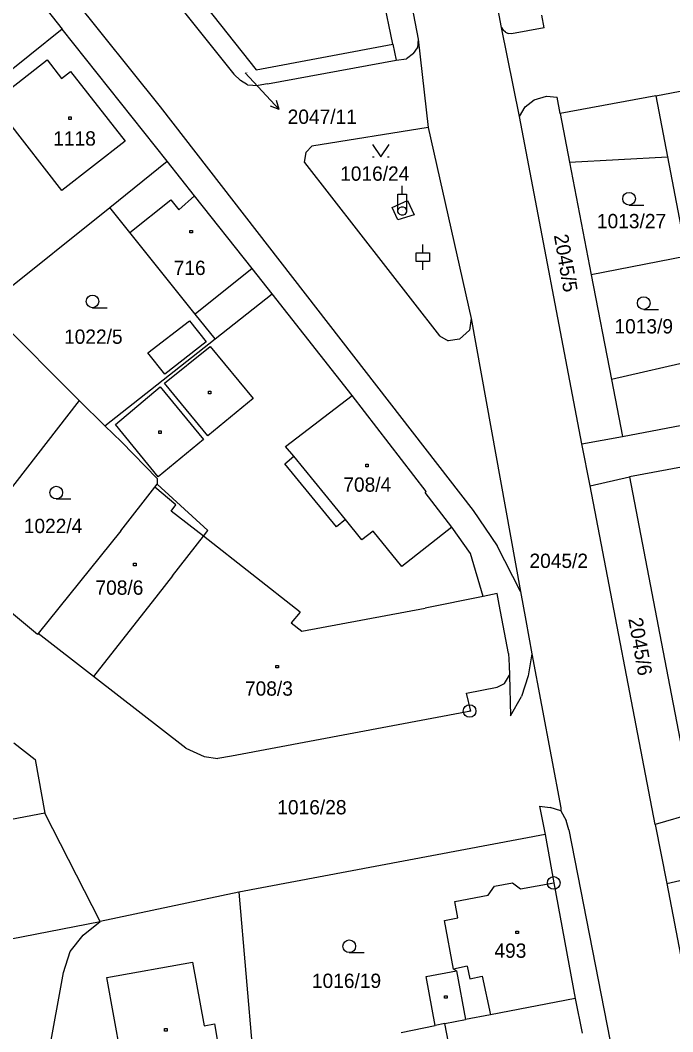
# Model space of a CAD drawing. Extents: x -795483 to -789093, y -1112258 to -1108741.
# Drawn here: x -792034.8 to -791957.3, y -1109915.5 to -1109795.4 of the extents above; entities that cross this region are included whole.
import ezdxf

# ---------------------------------------------------------------- set-up
doc = ezdxf.new("R2010")
doc.units = 0
for name, color, linetype in [('Komunikace', 7, 'Continuous'), ('Vrstva 1', 7, 'Continuous'), ('Vrstva 14', 7, 'Continuous'), ('Vrstva 15', 7, 'Continuous'), ('Vrstva 16', 7, 'Continuous'), ('Vrstva 2', 7, 'Continuous'), ('Vrstva 23', 7, 'Continuous'), ('Vrstva 25', 7, 'Continuous'), ('Vrstva 26', 7, 'Continuous'), ('Vrstva 28', 7, 'Continuous')]:
    doc.layers.add(name, color=color, linetype=linetype)

msp = doc.modelspace()

# ---------------------------------------------------------------- linework, layer by layer
at = {"layer": 'Komunikace'}
msp.add_line((-792008.12, -1109801.63), (-792006.11, -1109803.8), dxfattribs=at)
at = {"layer": 'Vrstva 1'}
for p, q in [((-792004.71, -1109706.83), (-791987.59, -1109797.65)), ((-791977.67, -1109796.24), (-791991.98, -1109720.83)), ((-792046.24, -1109755.92), (-792009.45, -1109801.79)), ((-791990.59, -1109798.22), (-791996.13, -1109771.37)), ((-792044.53, -1109772.76), (-792018.21, -1109805.69)), ((-792029.1, -1109773.17), (-792006.8, -1109801.29)), ((-792042.1, -1109780.72), (-792029.85, -1109796.46)), ((-791972.62, -1109796.28), (-791972.9, -1109794.78)), ((-792029.85, -1109796.46), (-792052.76, -1109814.79)), ((-792017.36, -1109812.14), (-792029.85, -1109796.46)), ((-791977.67, -1109796.24), (-791977.47, -1109796.58)), ((-791975.55, -1109806.82), (-791977.67, -1109796.24)), ((-791977.2, -1109796.81), (-791977.47, -1109796.58)), ((-791972.62, -1109796.28), (-791976.5, -1109797)), ((-791987.59, -1109797.65), (-791987.66, -1109798.67)), ((-791987.59, -1109797.65), (-791986.38, -1109808.14)), ((-791977.2, -1109796.81), (-791976.87, -1109796.96)), ((-791976.5, -1109797), (-791976.87, -1109796.96)), ((-792006.8, -1109801.29), (-791990.59, -1109798.22)), ((-791990.59, -1109798.22), (-791990.19, -1109800.13)), ((-791988.12, -1109799.35), (-791987.66, -1109798.67)), ((-792038.08, -1109805.1), (-792031.64, -1109800.09)), ((-792031.64, -1109800.09), (-792029.92, -1109802.3)), ((-792005.48, -1109802.95), (-791990.19, -1109800.13)), ((-791990.19, -1109800.13), (-791988.96, -1109799.96)), ((-791988.12, -1109799.35), (-791988.96, -1109799.96)), ((-792029.92, -1109802.3), (-792028.86, -1109801.47)), ((-792028.86, -1109801.47), (-792022.38, -1109809.77)), ((-792009.45, -1109801.79), (-792008.67, -1109802.54)), ((-792007.84, -1109803.07), (-792008.67, -1109802.54)), ((-792007.84, -1109803.07), (-792006.59, -1109803.15)), ((-792005.48, -1109802.95), (-792006.59, -1109803.15)), ((-791959.34, -1109804.37), (-791953.22, -1109803.19)), ((-791974.89, -1109805.69), (-791973.81, -1109804.83)), ((-791973.81, -1109804.83), (-791972.35, -1109804.39)), ((-791972.35, -1109804.39), (-791971.08, -1109804.52)), ((-791970.71, -1109806.48), (-791971.08, -1109804.52)), ((-791959.34, -1109804.37), (-791970.71, -1109806.48)), ((-792018.21, -1109805.69), (-791981.04, -1109853.58)), ((-791975.55, -1109806.82), (-791974.89, -1109805.69)), ((-792029.87, -1109815.6), (-792036.35, -1109807.31)), ((-791968.15, -1109845.69), (-791975.55, -1109806.82)), ((-791970.71, -1109806.48), (-791969.59, -1109812.25)), ((-791986.38, -1109808.14), (-792000.2, -1109810.35)), ((-791986.38, -1109808.14), (-791981.27, -1109830.8)), ((-792022.38, -1109809.77), (-792029.87, -1109815.6)), ((-792001.08, -1109812.3), (-792000.89, -1109811.07)), ((-792000.2, -1109810.35), (-792000.89, -1109811.07)), ((-792024.2, -1109817.62), (-792017.36, -1109812.14)), ((-792014.15, -1109816.23), (-792017.36, -1109812.14)), ((-792001.08, -1109812.3), (-791985.06, -1109832.85)), ((-791969.59, -1109812.25), (-791957.97, -1109811.62)), ((-791969.59, -1109812.25), (-791967.02, -1109825.63)), ((-791957.97, -1109811.62), (-791956.39, -1109819.89)), ((-792007.27, -1109824.85), (-792014.15, -1109816.23)), ((-792038.84, -1109829.36), (-792024.2, -1109817.62)), ((-792021.81, -1109820.6), (-792024.2, -1109817.62)), ((-792014.04, -1109830.27), (-792021.81, -1109820.6)), ((-791955.86, -1109823.46), (-791967.02, -1109825.63)), ((-792004.92, -1109827.88), (-792007.27, -1109824.85)), ((-791967.02, -1109825.63), (-791964.63, -1109838.06)), ((-792011.68, -1109833.21), (-792004.92, -1109827.88)), ((-791995.42, -1109839.94), (-792004.92, -1109827.88)), ((-792038.2, -1109830.14), (-792027.81, -1109840.52)), ((-792011.68, -1109833.21), (-792014.04, -1109830.27)), ((-791981.27, -1109830.8), (-791981.47, -1109832.2)), ((-791981.27, -1109830.8), (-791975.42, -1109863.21)), ((-791982.65, -1109833.27), (-791981.47, -1109832.2)), ((-792024.79, -1109843.54), (-792011.68, -1109833.21)), ((-791985.06, -1109832.85), (-791984.01, -1109833.45)), ((-791982.65, -1109833.27), (-791984.01, -1109833.45)), ((-791953.42, -1109835.49), (-791964.63, -1109838.06)), ((-791964.63, -1109838.06), (-791963.33, -1109844.8)), ((-792003.31, -1109845.98), (-791995.42, -1109839.94)), ((-791986.64, -1109851.36), (-791995.42, -1109839.94)), ((-792027.81, -1109840.52), (-792036.69, -1109851.96)), ((-792027.81, -1109840.52), (-792024.79, -1109843.54)), ((-792024.79, -1109843.54), (-792022.8, -1109845.46)), ((-791963.33, -1109844.8), (-791952.1, -1109842.67)), ((-792022.8, -1109845.46), (-792018.57, -1109849.8)), ((-792002.34, -1109847.16), (-792003.31, -1109845.98)), ((-791968.15, -1109845.69), (-791963.33, -1109844.8)), ((-791967.14, -1109850.67), (-791968.15, -1109845.69)), ((-791940.07, -1109845.41), (-791962.5, -1109849.6)), ((-792003.41, -1109848.04), (-792002.34, -1109847.16)), ((-791997.27, -1109855.55), (-792003.41, -1109848.04)), ((-792018.84, -1109850.81), (-792018.57, -1109850.46)), ((-792018.57, -1109849.8), (-792018.57, -1109850.46)), ((-792012.53, -1109855.99), (-792018.57, -1109850.46)), ((-791967.14, -1109850.67), (-791962.5, -1109849.6)), ((-791959.45, -1109890.88), (-791967.14, -1109850.67)), ((-791962.5, -1109849.6), (-791958.13, -1109872.27)), ((-792022.86, -1109856.03), (-792018.84, -1109850.81)), ((-791986.74, -1109851.45), (-791986.64, -1109851.36)), ((-791983.56, -1109855.58), (-791986.74, -1109851.45)), ((-791981.04, -1109853.58), (-791978.21, -1109857.78)), ((-791996.2, -1109854.68), (-791997.27, -1109855.55)), ((-791994.26, -1109857.06), (-791996.2, -1109854.68)), ((-791983.56, -1109855.58), (-791989.51, -1109860.23)), ((-791981.36, -1109858.72), (-791983.56, -1109855.58)), ((-792022.86, -1109856.03), (-792032.7, -1109868.19)), ((-792016.73, -1109861.34), (-792013.05, -1109856.65)), ((-792013.05, -1109856.65), (-792012.53, -1109855.99)), ((-791992.9, -1109856.04), (-791994.26, -1109857.06)), ((-791989.51, -1109860.23), (-791992.9, -1109856.04)), ((-791975.42, -1109863.21), (-791978.21, -1109857.78)), ((-791979.86, -1109863.81), (-791981.36, -1109858.72)), ((-792016.73, -1109861.34), (-792018.45, -1109863.53)), ((-792018.45, -1109863.53), (-792026.14, -1109873.31)), ((-791978.2, -1109863.45), (-791979.86, -1109863.81)), ((-791977.95, -1109864.76), (-791978.2, -1109863.45)), ((-791975.42, -1109863.21), (-791974.8, -1109866.66)), ((-792032.79, -1109868.31), (-792037.71, -1109864.22)), ((-791976.84, -1109870.56), (-791977.95, -1109864.76)), ((-791974.8, -1109866.66), (-791974.06, -1109870.61)), ((-792032.7, -1109868.19), (-792032.79, -1109868.31)), ((-792026.14, -1109873.31), (-792032.7, -1109868.19)), ((-791976.84, -1109870.56), (-791976.79, -1109872)), ((-791974.06, -1109870.61), (-791974.51, -1109873.21)), ((-791974.06, -1109870.61), (-791970.65, -1109888.89)), ((-791976.79, -1109872), (-791976.75, -1109873.16)), ((-791958.13, -1109872.27), (-791954.79, -1109889.53)), ((-792015.17, -1109881.83), (-792026.14, -1109873.31)), ((-791977.34, -1109874.14), (-791976.75, -1109873.16)), ((-791976.75, -1109873.16), (-791976.6, -1109877.99)), ((-791974.51, -1109873.21), (-791975.29, -1109875.68)), ((-791981.82, -1109875.29), (-791978.21, -1109874.59)), ((-791978.21, -1109874.59), (-791977.34, -1109874.14)), ((-791981.33, -1109877.41), (-791981.82, -1109875.29)), ((-791976.6, -1109877.99), (-791975.29, -1109875.68)), ((-791981.33, -1109877.41), (-792009.72, -1109882.75)), ((-792035.59, -1109881.18), (-792033.03, -1109883.15)), ((-792015.17, -1109881.83), (-792012.97, -1109882.81)), ((-792033.03, -1109883.15), (-792031.89, -1109889.51)), ((-792012.97, -1109882.81), (-792011.35, -1109883.02)), ((-792009.72, -1109882.75), (-792011.35, -1109883.02)), ((-791973.18, -1109888.69), (-791972.5, -1109892.05)), ((-791973.18, -1109888.69), (-791971.9, -1109888.84)), ((-791970.62, -1109889.27), (-791971.9, -1109888.84)), ((-791970.65, -1109888.89), (-791970.62, -1109889.27)), ((-792031.89, -1109889.51), (-792038.67, -1109890.81)), ((-792025.32, -1109902.4), (-792031.89, -1109889.51)), ((-791970.62, -1109889.27), (-791970.01, -1109890.39)), ((-791969.7, -1109891.5), (-791970.01, -1109890.39)), ((-791954.79, -1109889.53), (-791959.45, -1109890.88)), ((-791969.7, -1109891.5), (-791963.99, -1109920.65)), ((-791959.45, -1109890.88), (-791958.07, -1109897.88)), ((-791972.5, -1109892.05), (-792008.86, -1109898.91)), ((-791972.5, -1109892.05), (-791971.48, -1109897.81)), ((-791958.07, -1109897.88), (-791953.39, -1109896.8)), ((-791979.28, -1109899.25), (-791978.52, -1109898.2)), ((-791978.52, -1109898.2), (-791976.36, -1109897.81)), ((-791976.36, -1109897.81), (-791975.41, -1109898.52)), ((-791975.41, -1109898.52), (-791971.48, -1109897.81)), ((-791971.48, -1109897.81), (-791968.95, -1109911.55)), ((-791958.07, -1109897.88), (-791954.11, -1109918.52)), ((-792008.86, -1109898.91), (-792025.32, -1109902.4)), ((-792008.86, -1109898.91), (-792007.12, -1109919.15)), ((-791983.24, -1109900), (-791979.28, -1109899.25)), ((-791982.86, -1109901.96), (-791983.24, -1109900)), ((-792050.92, -1109907.37), (-792025.32, -1109902.4)), ((-792027.34, -1109904.01), (-792025.32, -1109902.4)), ((-791984.44, -1109902.26), (-791982.86, -1109901.96)), ((-791983.39, -1109908.04), (-791984.44, -1109902.26)), ((-792028.91, -1109905.95), (-792027.34, -1109904.01)), ((-792029.69, -1109908.43), (-792028.91, -1109905.95)), ((-792024.55, -1109909.04), (-792014.38, -1109907.21)), ((-792014.38, -1109907.21), (-792012.99, -1109914.77)), ((-791986.64, -1109908.91), (-791983.03, -1109908.23)), ((-791983.03, -1109908.23), (-791983.39, -1109908.04)), ((-792033.64, -1109930.28), (-792029.69, -1109908.43)), ((-792021.97, -1109923.19), (-792024.55, -1109909.04)), ((-791985.57, -1109914.73), (-791986.64, -1109908.91)), ((-791968.95, -1109911.55), (-791978.99, -1109913.46)), ((-791968.95, -1109911.55), (-791968.1, -1109915.65)), ((-791984.39, -1109914.49), (-791981.94, -1109914.02)), ((-791978.99, -1109913.46), (-791981.94, -1109914.02)), ((-792012.99, -1109914.77), (-792011.76, -1109914.54)), ((-792011.76, -1109914.54), (-792011.25, -1109917.57)), ((-791989.58, -1109915.55), (-791985.57, -1109914.73)), ((-791984.39, -1109914.49), (-791985.57, -1109914.73))]:
    msp.add_line(p, q, dxfattribs=at)
at = {"layer": 'Vrstva 16'}
for p, q in [((-792006.11, -1109803.8), (-792004.07, -1109806)), ((-792004.07, -1109806), (-792004.38, -1109804.93)), ((-792004.07, -1109806), (-792005.12, -1109805.61))]:
    msp.add_line(p, q, dxfattribs=at)
at = {"layer": 'Vrstva 2'}
for p, q in [((-791959.34, -1109804.37), (-791957.97, -1109811.62)), ((-792021.81, -1109820.6), (-792016.96, -1109816.71)), ((-792016.96, -1109816.71), (-792016.01, -1109817.9)), ((-792016.01, -1109817.9), (-792014.15, -1109816.23)), ((-791990.68, -1109817.64), (-791988.85, -1109816.81)), ((-791988.85, -1109816.81), (-791988.06, -1109818.51)), ((-791990, -1109819.1), (-791990.68, -1109817.64)), ((-791988.06, -1109818.51), (-791990, -1109819.1)), ((-792007.27, -1109824.85), (-792014.04, -1109830.27)), ((-792019.67, -1109834.88), (-792014.72, -1109831.07)), ((-792014.72, -1109831.07), (-792012.75, -1109833.57)), ((-792012.75, -1109833.57), (-792017.67, -1109837.42)), ((-792017.67, -1109837.42), (-792019.67, -1109834.88)), ((-792017.71, -1109838.47), (-792012.27, -1109834.12)), ((-792012.27, -1109834.12), (-792007.17, -1109840.3)), ((-792012.55, -1109844.75), (-792017.71, -1109838.47)), ((-792023.53, -1109843.38), (-792018.19, -1109838.91)), ((-792018.19, -1109838.91), (-792013.05, -1109845.15)), ((-792007.17, -1109840.3), (-792012.55, -1109844.75)), ((-792018.43, -1109849.6), (-792023.53, -1109843.38)), ((-792013.05, -1109845.15), (-792018.43, -1109849.6)), ((-791996.2, -1109854.68), (-792002.34, -1109847.16)), ((-792016.34, -1109852.93), (-792018.84, -1109850.81)), ((-792016.89, -1109853.66), (-792016.34, -1109852.93)), ((-792013.05, -1109856.65), (-792016.89, -1109853.66)), ((-792001.59, -1109865.66), (-792013.05, -1109856.65)), ((-791979.86, -1109863.81), (-791986.75, -1109865.19)), ((-792001.4, -1109867.91), (-791986.75, -1109865.19)), ((-792001.59, -1109865.66), (-792002.64, -1109866.95)), ((-792002.64, -1109866.95), (-792001.4, -1109867.91)), ((-791981.75, -1109907.7), (-791983.39, -1109908.04)), ((-791983.03, -1109908.23), (-791981.94, -1109914.02)), ((-791981.75, -1109907.7), (-791981.46, -1109909.19)), ((-791981.46, -1109909.19), (-791979.96, -1109908.87)), ((-791979.96, -1109908.87), (-791978.99, -1109913.46)), ((-791983.76, -1109917.77), (-791984.39, -1109914.49))]:
    msp.add_line(p, q, dxfattribs=at)
at = {"layer": 'Vrstva 23'}
for p, q in [((-791993.01, -1109810.13), (-791992.01, -1109811.63)), ((-791992.01, -1109811.63), (-791991.01, -1109810.13)), ((-791993.01, -1109811.63), (-791992.81, -1109811.63)), ((-791991.21, -1109811.63), (-791991.01, -1109811.63)), ((-791962.54, -1109817.34), (-791960.79, -1109817.34)), ((-791987.81, -1109824.02), (-791987.81, -1109823.02)), ((-791987.81, -1109823.02), (-791986.21, -1109823.02)), ((-791987.01, -1109823.02), (-791987.01, -1109822.02)), ((-791986.21, -1109823.02), (-791986.21, -1109824.02)), ((-791986.21, -1109824.02), (-791987.81, -1109824.02)), ((-791987.01, -1109825.02), (-791987.01, -1109824.02)), ((-792026.24, -1109829.52), (-792024.49, -1109829.52)), ((-791960.79, -1109829.72), (-791959.04, -1109829.72)), ((-792030.55, -1109852.22), (-792028.8, -1109852.22)), ((-791995.75, -1109906.08), (-791994, -1109906.08))]:
    msp.add_line(p, q, dxfattribs=at)
for centre in [(-791962.54, -1109816.59), (-792026.24, -1109828.77), (-791960.79, -1109828.97), (-792030.55, -1109851.47), (-791995.75, -1109905.33)]:
    msp.add_circle(centre, 0.75, dxfattribs=at)
at = {"layer": 'Vrstva 25'}
for p, q in [((-792029.06, -1109806.86), (-792028.76, -1109806.86)), ((-792029.06, -1109807.16), (-792029.06, -1109806.86)), ((-792028.76, -1109807.16), (-792029.06, -1109807.16)), ((-792028.76, -1109806.86), (-792028.76, -1109807.16)), ((-792014.67, -1109820.34), (-792014.37, -1109820.34)), ((-792014.67, -1109820.64), (-792014.67, -1109820.34)), ((-792014.37, -1109820.64), (-792014.67, -1109820.64)), ((-792014.37, -1109820.34), (-792014.37, -1109820.64)), ((-792012.48, -1109839.43), (-792012.18, -1109839.43)), ((-792012.48, -1109839.73), (-792012.48, -1109839.43)), ((-792012.18, -1109839.73), (-792012.48, -1109839.73)), ((-792012.18, -1109839.43), (-792012.18, -1109839.73)), ((-792018.38, -1109844.15), (-792018.08, -1109844.15)), ((-792018.38, -1109844.45), (-792018.38, -1109844.15)), ((-792018.08, -1109844.45), (-792018.38, -1109844.45)), ((-792018.08, -1109844.15), (-792018.08, -1109844.45)), ((-791993.8, -1109848.1), (-791993.5, -1109848.1)), ((-791993.8, -1109848.4), (-791993.8, -1109848.1)), ((-791993.5, -1109848.1), (-791993.5, -1109848.4)), ((-791993.5, -1109848.4), (-791993.8, -1109848.4)), ((-792021.37, -1109859.86), (-792021.07, -1109859.86)), ((-792021.37, -1109860.16), (-792021.37, -1109859.86)), ((-792021.07, -1109860.16), (-792021.37, -1109860.16)), ((-792021.07, -1109859.86), (-792021.07, -1109860.16)), ((-792004.47, -1109871.99), (-792004.17, -1109871.99)), ((-792004.47, -1109872.29), (-792004.47, -1109871.99)), ((-792004.17, -1109872.29), (-792004.47, -1109872.29)), ((-792004.17, -1109871.99), (-792004.17, -1109872.29)), ((-791975.96, -1109903.52), (-791975.66, -1109903.52)), ((-791975.96, -1109903.82), (-791975.96, -1109903.52)), ((-791975.66, -1109903.52), (-791975.66, -1109903.82)), ((-791975.66, -1109903.82), (-791975.96, -1109903.82)), ((-791984.43, -1109911.21), (-791984.13, -1109911.21)), ((-791984.43, -1109911.51), (-791984.43, -1109911.21)), ((-791984.13, -1109911.51), (-791984.43, -1109911.51)), ((-791984.13, -1109911.21), (-791984.13, -1109911.51)), ((-792017.68, -1109915.11), (-792017.38, -1109915.11)), ((-792017.68, -1109915.41), (-792017.68, -1109915.11)), ((-792017.38, -1109915.41), (-792017.68, -1109915.41)), ((-792017.38, -1109915.11), (-792017.38, -1109915.41))]:
    msp.add_line(p, q, dxfattribs=at)
at = {"layer": 'Vrstva 26'}
for p, q in [((-791989.47, -1109816.04), (-791989.47, -1109815.04)), ((-791989.97, -1109818.04), (-791989.97, -1109816.04)), ((-791989.97, -1109816.04), (-791988.97, -1109816.04)), ((-791988.97, -1109816.04), (-791988.97, -1109818.04)), ((-791989.97, -1109817.94), (-791989.87, -1109817.74)), ((-791989.97, -1109818.14), (-791989.97, -1109817.94)), ((-791989.87, -1109818.34), (-791989.97, -1109818.14)), ((-791989.87, -1109817.74), (-791989.77, -1109817.64)), ((-791989.77, -1109818.44), (-791989.87, -1109818.34)), ((-791989.77, -1109817.64), (-791989.57, -1109817.54)), ((-791989.57, -1109817.54), (-791989.37, -1109817.54)), ((-791989.47, -1109818.04), (-791989.47, -1109818.04)), ((-791989.37, -1109817.54), (-791989.17, -1109817.64)), ((-791989.17, -1109817.64), (-791989.07, -1109817.74)), ((-791989.07, -1109818.34), (-791989.17, -1109818.44)), ((-791989.07, -1109817.74), (-791988.97, -1109817.94)), ((-791988.97, -1109818.14), (-791989.07, -1109818.34)), ((-791988.97, -1109817.94), (-791988.97, -1109818.14)), ((-791989.57, -1109818.54), (-791989.77, -1109818.44)), ((-791989.37, -1109818.54), (-791989.57, -1109818.54)), ((-791989.17, -1109818.44), (-791989.37, -1109818.54))]:
    msp.add_line(p, q, dxfattribs=at)
at = {"layer": 'Vrstva 28'}
for centre, radius in [((-791981.47, -1109877.4), 0.75), ((-791981.47, -1109877.4), 0.01), ((-791971.48, -1109897.81), 0.75), ((-791971.48, -1109897.81), 0.01)]:
    msp.add_circle(centre, radius, dxfattribs=at)

# ---------------------------------------------------------------- texts
at = {"layer": 'Vrstva 14'}
for s, height, p in [('2047/11', 0.1, (-792008.12, -1109801.63)), ('1016/24', 1.7, (-791996.84, -1109814.45)), ('1013/27', 1.7, (-791966.35, -1109820.09)), ('1013/9', 1.7, (-791964.27, -1109832.58)), ('1022/5', 1.7, (-792029.62, -1109833.81)), ('1022/4', 1.7, (-792034.4, -1109856.28)), ('2045/2', 1.7, (-791974.36, -1109860.42)), ('1016/28', 1.7, (-792004.3, -1109889.67)), ('1016/19', 1.7, (-792000.19, -1109910.28))]:
    msp.add_text(s, height=height, dxfattribs=at).set_placement(p)
for s, rotation, p in [('2045/5', 279.7594, (-791971.47, -1109820.93)), ('2045/6', 279.9335, (-791962.63, -1109866.46))]:
    msp.add_text(s, height=1.7, rotation=rotation, dxfattribs=at).set_placement(p)
at = {"layer": 'Vrstva 15'}
for s, p in [('1118', (-792030.9, -1109810.28)), ('716', (-792016.6, -1109825.64)), ('708/4', (-791996.46, -1109851.37)), ('708/6', (-792025.89, -1109863.6)), ('708/3', (-792008.14, -1109875.58)), ('493', (-791978.52, -1109906.7))]:
    msp.add_text(s, height=1.7, dxfattribs=at).set_placement(p)
at = {"layer": 'Vrstva 16'}
msp.add_text('2047/11', height=1.7, dxfattribs=at).set_placement((-792003.07, -1109807.7))

doc.saveas('drawing.dxf')
